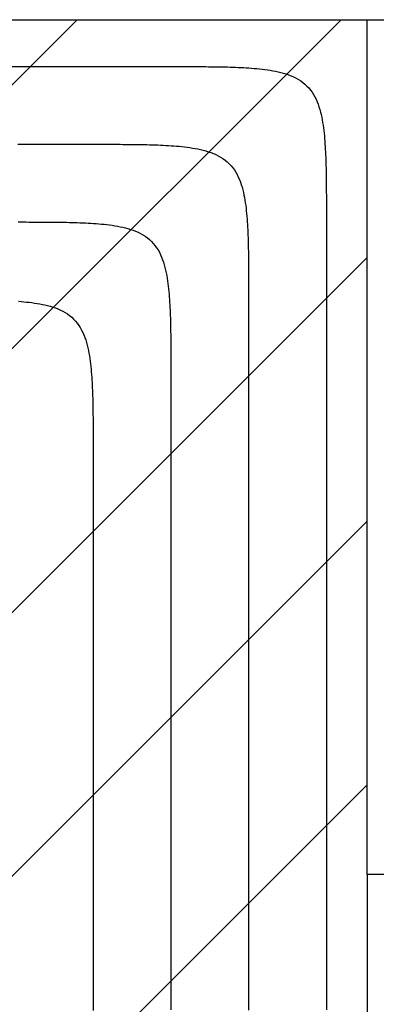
# Model space of a CAD drawing. Extents: x 997 to 109698, y 921 to 94021.
# Tile 306 of 656: x 10436 to 10894, y 40714 to 41981. Entities that reach past the tile are written whole.
import ezdxf

# ---------------------------------------------------------------- set-up
doc = ezdxf.new("R2010")
doc.units = 0
doc.header["$MEASUREMENT"] = 0
for name, color, linetype in [('12', 7, 'CONTINUOUS'), ('28', 7, 'CONTINUOUS'), ('39', 7, 'CONTINUOUS'), ('40', 7, 'CONTINUOUS')]:
    doc.layers.add(name, color=color, linetype=linetype)

msp = doc.modelspace()

# ---------------------------------------------------------------- linework, layer by layer
at = {"layer": '12', "color": 6}
for points in [[(10421.505399, 41920.618342), (10447.585207, 41920.618342), (10473.665014, 41920.618342), (10499.744822, 41920.618342), (10525.824629, 41920.618342), (10551.904437, 41920.618342), (10577.984245, 41920.618342), (10604.064053, 41920.618342), (10630.14386, 41920.618342)], [(10630.14386, 41920.618342), (10633.606157, 41920.618462), (10637.068456, 41920.618572), (10640.530756, 41920.618288), (10643.993056, 41920.617228), (10647.455354, 41920.615013), (10650.917651, 41920.611263), (10654.379943, 41920.605593), (10657.842231, 41920.597625), (10661.304513, 41920.586976), (10664.766787, 41920.573263), (10668.229053, 41920.556109), (10671.691309, 41920.53513), (10675.153554, 41920.509947), (10678.615787, 41920.480175), (10682.078004, 41920.445406), (10685.540181, 41920.404827), (10689.002272, 41920.357347), (10692.464235, 41920.301867), (10695.926027, 41920.23729), (10699.387605, 41920.162517), (10702.848924, 41920.076452), (10706.309942, 41919.977997), (10709.770616, 41919.866052), (10713.230901, 41919.739523), (10716.690755, 41919.597307), (10720.150135, 41919.438313), (10723.608946, 41919.261213), (10727.066797, 41919.063366), (10730.523184, 41918.841633), (10733.977606, 41918.592882), (10737.42956, 41918.313976), (10740.878544, 41918.001781), (10744.324054, 41917.653159), (10747.765589, 41917.264977), (10751.202645, 41916.834097), (10754.634689, 41916.357321), (10758.060058, 41915.829119), (10761.475684, 41915.241058), (10764.878407, 41914.584521), (10768.265073, 41913.850897), (10771.632521, 41913.031567), (10774.977596, 41912.117918), (10778.29714, 41911.101335), (10781.586521, 41909.97279), (10784.833307, 41908.721088), (10788.022497, 41907.33431), (10791.139088, 41905.800541), (10794.168077, 41904.107868), (10797.09446, 41902.244374), (10799.903521, 41900.200092), (10802.582716, 41897.979788), (10805.120493, 41895.594973), (10807.505306, 41893.057196), (10809.72561, 41890.378003), (10811.769894, 41887.56894), (10813.633388, 41884.642557), (10815.326061, 41881.61357), (10816.859829, 41878.496978), (10818.246607, 41875.307788), (10819.49831, 41872.061001), (10820.626854, 41868.771621), (10821.643437, 41865.452077), (10822.557086, 41862.107002), (10823.376416, 41858.739553), (10824.110041, 41855.352888), (10824.766577, 41851.950164), (10825.354638, 41848.534539), (10825.88284, 41845.109171), (10826.359617, 41841.677126), (10826.790495, 41838.24007), (10827.178678, 41834.798536), (10827.5273, 41831.353024), (10827.839496, 41827.904041), (10828.118402, 41824.452088), (10828.367153, 41820.997665), (10828.588885, 41817.541278), (10828.786733, 41814.083426), (10828.963831, 41810.624616), (10829.122827, 41807.165236), (10829.265041, 41803.705381), (10829.391572, 41800.245096), (10829.503516, 41796.784422), (10829.601971, 41793.323404), (10829.688037, 41789.862085), (10829.762809, 41786.400508), (10829.827386, 41782.938716), (10829.882866, 41779.476753), (10829.930347, 41776.014661), (10829.970926, 41772.552485), (10830.005695, 41769.090267), (10830.035466, 41765.628034), (10830.06065, 41762.165789), (10830.081628, 41758.703534), (10830.098782, 41755.241267), (10830.112494, 41751.778994), (10830.123144, 41748.316712), (10830.131112, 41744.854424), (10830.136782, 41741.392131), (10830.140533, 41737.929835), (10830.142748, 41734.467536), (10830.143806, 41731.005237), (10830.14409, 41727.542937), (10830.143981, 41724.080638), (10830.14386, 41720.618341)], [(10433.606157, 41720.618461), (10437.068456, 41720.61857), (10440.530755, 41720.618286), (10443.993056, 41720.617227), (10447.455354, 41720.615014), (10450.917651, 41720.611262), (10454.379943, 41720.605592), (10457.842231, 41720.597625), (10461.304513, 41720.586974), (10464.766787, 41720.573263), (10468.229053, 41720.556109), (10471.691309, 41720.53513), (10475.153554, 41720.509946), (10478.615787, 41720.480175), (10482.078004, 41720.445405), (10485.54018, 41720.404828), (10489.002272, 41720.357346), (10492.464235, 41720.301867), (10495.926027, 41720.23729), (10499.387605, 41720.162517), (10502.848924, 41720.076452), (10506.309942, 41719.977997), (10509.770615, 41719.866053), (10513.230901, 41719.739523), (10516.690755, 41719.597308), (10520.150135, 41719.438311), (10523.608946, 41719.261213), (10527.066796, 41719.063365), (10530.523184, 41718.841634), (10533.977606, 41718.592882), (10537.42956, 41718.313976), (10540.878544, 41718.001781), (10544.324054, 41717.653158), (10547.765589, 41717.264975), (10551.202645, 41716.834096), (10554.634689, 41716.357321), (10558.060058, 41715.829118), (10561.475684, 41715.241058), (10564.878407, 41714.584521), (10568.265072, 41713.850897), (10571.632521, 41713.031566), (10574.977596, 41712.117917), (10578.29714, 41711.101335), (10581.586521, 41709.97279), (10584.833307, 41708.721088), (10588.022498, 41707.334309), (10591.139089, 41705.800541), (10594.168077, 41704.107868), (10597.09446, 41702.244374), (10599.903521, 41700.200091), (10602.582716, 41697.979786), (10605.120493, 41695.594973), (10607.505306, 41693.057196), (10609.72561, 41690.378001), (10611.769894, 41687.56894), (10613.633388, 41684.642558), (10615.326061, 41681.613569), (10616.859829, 41678.496978), (10618.246607, 41675.307787), (10619.49831, 41672.061001), (10620.626854, 41668.77162), (10621.643437, 41665.452078), (10622.557086, 41662.107002), (10623.376416, 41658.739554), (10624.110041, 41655.352887), (10624.766577, 41651.950164), (10625.354638, 41648.534538), (10625.882841, 41645.109169), (10626.359616, 41641.677125), (10626.790495, 41638.240069), (10627.178678, 41634.798534), (10627.5273, 41631.353024), (10627.839496, 41627.904041), (10628.118402, 41624.452086), (10628.367153, 41620.997665), (10628.588885, 41617.541278), (10628.786733, 41614.083427), (10628.963832, 41610.624616), (10629.122827, 41607.165236), (10629.265041, 41603.705382), (10629.391572, 41600.245096), (10629.503516, 41596.784422), (10629.601972, 41593.323404), (10629.688037, 41589.862085), (10629.762809, 41586.400507), (10629.827386, 41582.938715), (10629.882866, 41579.476753), (10629.930347, 41576.014661), (10629.970926, 41572.552485), (10630.005695, 41569.090267), (10630.035466, 41565.628035), (10630.06065, 41562.16579), (10630.081628, 41558.703533), (10630.098783, 41555.241267), (10630.112494, 41551.778994), (10630.123143, 41548.316712), (10630.131112, 41544.854424), (10630.136782, 41541.392131), (10630.140533, 41537.929836), (10630.142748, 41534.467536), (10630.143806, 41531.005237), (10630.14409, 41527.542936), (10630.143982, 41524.080637), (10630.14386, 41520.61834)], [(10830.14386, 41720.618341), (10830.14386, 41706.341418), (10830.14386, 41692.064496), (10830.14386, 41677.787571), (10830.14386, 41663.510649), (10830.14386, 41649.233725), (10830.14386, 41634.956802), (10830.14386, 41620.67988), (10830.14386, 41606.402956), (10830.14386, 41592.126034), (10830.14386, 41577.84911), (10830.14386, 41563.572187), (10830.14386, 41549.295265), (10830.14386, 41535.018341), (10830.14386, 41520.741418), (10830.14386, 41506.464496), (10830.14386, 41492.187572), (10830.14386, 41477.91065), (10830.14386, 41463.633726), (10830.14386, 41449.356803), (10830.14386, 41435.079879), (10830.14386, 41420.802956), (10830.14386, 41406.526034), (10830.14386, 41392.24911), (10830.14386, 41377.972187), (10830.14386, 41363.695265), (10830.14386, 41349.418341), (10830.14386, 41335.141419), (10830.14386, 41320.864495), (10830.14386, 41306.587572), (10830.14386, 41292.31065), (10830.14386, 41278.033726), (10830.14386, 41263.756803), (10830.14386, 41249.479879), (10830.14386, 41235.202956), (10830.14386, 41220.926035), (10830.14386, 41206.64911), (10830.14386, 41192.372188), (10830.14386, 41178.095264), (10830.14386, 41163.818341), (10830.14386, 41149.541419), (10830.14386, 41135.264495), (10830.14386, 41120.987572), (10830.14386, 41106.71065), (10830.14386, 41092.433726), (10830.14386, 41078.156804), (10830.14386, 41063.87988), (10830.14386, 41049.602957), (10830.14386, 41035.326033), (10830.14386, 41021.04911), (10830.14386, 41006.772188), (10830.14386, 40992.495264), (10830.14386, 40978.218341), (10830.14386, 40963.941419), (10830.14386, 40949.664495), (10830.14386, 40935.387573), (10830.14386, 40921.110649), (10830.14386, 40906.833726), (10830.14386, 40892.556804), (10830.14386, 40878.279879), (10830.14386, 40864.002957), (10830.14386, 40849.726033), (10830.14386, 40835.44911), (10830.14386, 40821.172188), (10830.14386, 40806.895264), (10830.14386, 40792.618342), (10830.14386, 40778.341418), (10830.14386, 40764.064495), (10830.14386, 40749.787573), (10830.14386, 40735.510649), (10830.14386, 40721.233726), (10830.14386, 40706.956804)], [(10630.14386, 41520.61834), (10630.14386, 41510.187571), (10630.14386, 41499.756803), (10630.143861, 41489.326034), (10630.143861, 41478.895264), (10630.14386, 41468.464494), (10630.14386, 41458.033725), (10630.14386, 41447.602957), (10630.14386, 41437.172187), (10630.14386, 41426.741418), (10630.14386, 41416.310648), (10630.14386, 41405.879879), (10630.14386, 41395.449111), (10630.14386, 41385.018341), (10630.143861, 41374.587571), (10630.14386, 41364.156802), (10630.14386, 41353.726033), (10630.143861, 41343.295265), (10630.14386, 41332.864495), (10630.14386, 41322.433725), (10630.14386, 41312.002956), (10630.143861, 41301.572188), (10630.14386, 41291.141419), (10630.143861, 41280.710649), (10630.143861, 41270.279879), (10630.14386, 41259.84911), (10630.143861, 41249.41834), (10630.14386, 41238.987572), (10630.143861, 41228.556803), (10630.14386, 41218.126033), (10630.14386, 41207.695263), (10630.14386, 41197.264494), (10630.14386, 41186.833726), (10630.143861, 41176.402956), (10630.14386, 41165.972187), (10630.14386, 41155.541418), (10630.14386, 41145.110648), (10630.14386, 41134.67988), (10630.14386, 41124.24911), (10630.14386, 41113.81834), (10630.14386, 41103.387571), (10630.14386, 41092.956802), (10630.14386, 41082.526034), (10630.14386, 41072.095264), (10630.14386, 41061.664494), (10630.143861, 41051.233725), (10630.14386, 41040.802957), (10630.14386, 41030.372187), (10630.14386, 41019.941418), (10630.14386, 41009.510648), (10630.14386, 40999.079879), (10630.14386, 40988.649111), (10630.14386, 40978.218341), (10630.14386, 40967.787571), (10630.14386, 40957.356802), (10630.14386, 40946.926033), (10630.14386, 40936.495263), (10630.14386, 40926.064495), (10630.14386, 40915.633725), (10630.14386, 40905.202956), (10630.14386, 40894.772188), (10630.14386, 40884.341417), (10630.14386, 40873.910649), (10630.14386, 40863.479879), (10630.14386, 40853.04911), (10630.14386, 40842.618342), (10630.14386, 40832.187572), (10630.14386, 40821.756803), (10630.14386, 40811.326033), (10630.14386, 40800.895264), (10630.14386, 40790.464496), (10630.14386, 40780.033726), (10630.14386, 40769.602956), (10630.14386, 40759.172187), (10630.14386, 40748.741418), (10630.14386, 40738.31065), (10630.14386, 40727.87988), (10630.14386, 40717.44911), (10630.14386, 40707.018341)]]:
    msp.add_lwpolyline(points, dxfattribs=at)
at = {"layer": '12', "color": 5}
for points in [[(10433.516937, 41820.618341), (10457.673668, 41820.618341), (10481.830399, 41820.618341), (10505.98713, 41820.618341), (10530.14386, 41820.618341)], [(10530.14386, 41820.618341), (10533.606157, 41820.618461), (10537.068456, 41820.618571), (10540.530756, 41820.618287), (10543.993056, 41820.617229), (10547.455354, 41820.615013), (10550.917651, 41820.611262), (10554.379943, 41820.605593), (10557.842231, 41820.597623), (10561.304513, 41820.586975), (10564.766787, 41820.573262), (10568.229053, 41820.556108), (10571.691309, 41820.535131), (10575.153554, 41820.509946), (10578.615787, 41820.480176), (10582.078004, 41820.445406), (10585.54018, 41820.404827), (10589.002272, 41820.357346), (10592.464235, 41820.301866), (10595.926027, 41820.237289), (10599.387604, 41820.162517), (10602.848924, 41820.076451), (10606.309942, 41819.977996), (10609.770616, 41819.866052), (10613.230901, 41819.739521), (10616.690755, 41819.597309), (10620.150135, 41819.438312), (10623.608946, 41819.261214), (10627.066797, 41819.063365), (10630.523184, 41818.841633), (10633.977606, 41818.592882), (10637.42956, 41818.313977), (10640.878544, 41818.00178), (10644.324054, 41817.653158), (10647.765589, 41817.264976), (10651.202645, 41816.834097), (10654.634689, 41816.35732), (10658.060058, 41815.829118), (10661.475684, 41815.241057), (10664.878408, 41814.584521), (10668.265073, 41813.850896), (10671.632521, 41813.031567), (10674.977596, 41812.117917), (10678.29714, 41811.101334), (10681.586521, 41809.972791), (10684.833308, 41808.721087), (10688.022498, 41807.334309), (10691.139089, 41805.800542), (10694.168077, 41804.107868), (10697.09446, 41802.244375), (10699.903521, 41800.200091), (10702.582716, 41797.979787), (10705.120493, 41795.594973), (10707.505307, 41793.057197), (10709.72561, 41790.378002), (10711.769894, 41787.568941), (10713.633388, 41784.642557), (10715.326061, 41781.613569), (10716.859829, 41778.496979), (10718.246607, 41775.307787), (10719.49831, 41772.061002), (10720.626854, 41768.77162), (10721.643437, 41765.452076), (10722.557086, 41762.107001), (10723.376416, 41758.739553), (10724.110041, 41755.352888), (10724.766576, 41751.950163), (10725.354638, 41748.534539), (10725.882841, 41745.10917), (10726.359617, 41741.677125), (10726.790495, 41738.240069), (10727.178678, 41734.798535), (10727.5273, 41731.353024), (10727.839496, 41727.90404), (10728.118402, 41724.452086), (10728.367153, 41720.997664), (10728.588885, 41717.541277), (10728.786733, 41714.083426), (10728.963831, 41710.624615), (10729.122827, 41707.165235), (10729.265041, 41703.705381), (10729.391572, 41700.245095), (10729.503516, 41696.784423), (10729.601971, 41693.323405), (10729.688037, 41689.862086), (10729.762809, 41686.400507), (10729.827386, 41682.938715), (10729.882866, 41679.476752), (10729.930347, 41676.01466), (10729.970926, 41672.552485), (10730.005695, 41669.090268), (10730.035466, 41665.628034), (10730.06065, 41662.165789), (10730.081628, 41658.703533), (10730.098783, 41655.241268), (10730.112494, 41651.778993), (10730.123144, 41648.316711), (10730.131112, 41644.854423), (10730.136782, 41641.392132), (10730.140533, 41637.929834), (10730.142748, 41634.467536), (10730.143806, 41631.005236), (10730.14409, 41627.542936), (10730.143981, 41624.080637), (10730.14386, 41620.618341)], [(10433.977606, 41618.592881), (10437.42956, 41618.313975), (10440.878543, 41618.00178), (10444.324054, 41617.653158), (10447.765588, 41617.264976), (10451.202645, 41616.834096), (10454.634689, 41616.35732), (10458.060058, 41615.829119), (10461.475683, 41615.241057), (10464.878407, 41614.58452), (10468.265072, 41613.850896), (10471.632521, 41613.031566), (10474.977596, 41612.117918), (10478.29714, 41611.101334), (10481.586521, 41609.97279), (10484.833307, 41608.721087), (10488.022497, 41607.334309), (10491.139088, 41605.800541), (10494.168077, 41604.107868), (10497.09446, 41602.244373), (10499.903521, 41600.200091), (10502.582716, 41597.979787), (10505.120493, 41595.594974), (10507.505306, 41593.057195), (10509.72561, 41590.378002), (10511.769894, 41587.56894), (10513.633388, 41584.642557), (10515.326061, 41581.613568), (10516.859829, 41578.496977), (10518.246607, 41575.307787), (10519.49831, 41572.061002), (10520.626854, 41568.771621), (10521.643437, 41565.452076), (10522.557086, 41562.107001), (10523.376415, 41558.739553), (10524.110041, 41555.352887), (10524.766576, 41551.950163), (10525.354638, 41548.534538), (10525.88284, 41545.10917), (10526.359616, 41541.677126), (10526.790495, 41538.240068), (10527.178678, 41534.798534), (10527.527299, 41531.353023), (10527.839496, 41527.90404), (10528.118401, 41524.452087), (10528.367153, 41520.997664), (10528.588885, 41517.541277), (10528.786733, 41514.083426), (10528.963831, 41510.624615), (10529.122827, 41507.165235), (10529.265041, 41503.70538), (10529.391571, 41500.245095), (10529.503515, 41496.784423), (10529.601971, 41493.323403), (10529.688036, 41489.862084), (10529.762809, 41486.400507), (10529.827386, 41482.938715), (10529.882866, 41479.476752), (10529.930346, 41476.01466), (10529.970925, 41472.552484), (10530.005695, 41469.090268), (10530.035465, 41465.628034), (10530.06065, 41462.165789), (10530.081628, 41458.703534), (10530.098782, 41455.241268), (10530.112494, 41451.778993), (10530.123143, 41448.316711), (10530.131112, 41444.854423), (10530.136782, 41441.392131), (10530.140533, 41437.929834), (10530.142747, 41434.467536), (10530.143806, 41431.005236), (10530.14409, 41427.542937), (10530.143981, 41424.080638), (10530.14386, 41420.61834)], [(10730.14386, 41620.618341), (10730.14386, 41608.264494), (10730.14386, 41595.910648), (10730.14386, 41583.556802), (10730.14386, 41571.202956), (10730.143861, 41558.849111), (10730.14386, 41546.495263), (10730.14386, 41534.141417), (10730.14386, 41521.787571), (10730.14386, 41509.433725), (10730.143861, 41497.07988), (10730.14386, 41484.726033), (10730.14386, 41472.372186), (10730.14386, 41460.018341), (10730.143861, 41447.664494), (10730.143861, 41435.310649), (10730.14386, 41422.956802), (10730.14386, 41410.602957), (10730.143861, 41398.24911), (10730.14386, 41385.895265), (10730.14386, 41373.541418), (10730.14386, 41361.187571), (10730.14386, 41348.833726), (10730.14386, 41336.479879), (10730.14386, 41324.126033), (10730.14386, 41311.772187), (10730.14386, 41299.418341), (10730.143861, 41287.064496), (10730.14386, 41274.710648), (10730.14386, 41262.356802), (10730.14386, 41250.002956), (10730.143861, 41237.64911), (10730.14386, 41225.295265), (10730.143861, 41212.941418), (10730.143861, 41200.587571), (10730.14386, 41188.233725), (10730.143861, 41175.879879), (10730.14386, 41163.526034), (10730.143861, 41151.172187), (10730.14386, 41138.818342), (10730.143861, 41126.464495), (10730.14386, 41114.110648), (10730.143861, 41101.756803), (10730.14386, 41089.402956), (10730.143861, 41077.049111), (10730.14386, 41064.695264), (10730.14386, 41052.341419), (10730.14386, 41039.987572), (10730.14386, 41027.633725), (10730.14386, 41015.27988), (10730.14386, 41002.926033), (10730.14386, 40990.572187), (10730.14386, 40978.218341), (10730.14386, 40965.864494), (10730.14386, 40953.51065), (10730.14386, 40941.156802), (10730.14386, 40928.802956), (10730.14386, 40916.44911), (10730.14386, 40904.095264), (10730.14386, 40891.741419), (10730.14386, 40879.387572), (10730.14386, 40867.033725), (10730.14386, 40854.67988), (10730.14386, 40842.326033), (10730.14386, 40829.972188), (10730.14386, 40817.618341), (10730.14386, 40805.264496), (10730.14386, 40792.910649), (10730.14386, 40780.556802), (10730.14386, 40768.202957), (10730.14386, 40755.84911), (10730.14386, 40743.495265), (10730.14386, 40731.141418), (10730.14386, 40718.787572), (10730.143861, 40706.433726)], [(10530.14386, 41420.61834), (10530.14386, 41412.110648), (10530.14386, 41403.602955), (10530.14386, 41395.095263), (10530.14386, 41386.587571), (10530.14386, 41378.07988), (10530.14386, 41369.572186), (10530.14386, 41361.064494), (10530.14386, 41352.556803), (10530.14386, 41344.049109), (10530.14386, 41335.541417), (10530.14386, 41327.033726), (10530.14386, 41318.526032), (10530.14386, 41310.01834), (10530.14386, 41301.510649), (10530.14386, 41293.002955), (10530.14386, 41284.495263), (10530.14386, 41275.987572), (10530.14386, 41267.47988), (10530.14386, 41258.972186), (10530.14386, 41250.464495), (10530.14386, 41241.956803), (10530.14386, 41233.449111), (10530.14386, 41224.941417), (10530.14386, 41216.433726), (10530.14386, 41207.926034), (10530.14386, 41199.41834), (10530.14386, 41190.910649), (10530.14386, 41182.402955), (10530.14386, 41173.895263), (10530.14386, 41165.387572), (10530.14386, 41156.879878), (10530.14386, 41148.372186), (10530.14386, 41139.864495), (10530.14386, 41131.356803), (10530.14386, 41122.849109), (10530.14386, 41114.341418), (10530.14386, 41105.833726), (10530.14386, 41097.326034), (10530.14386, 41088.818341), (10530.14386, 41080.310649), (10530.14386, 41071.802957), (10530.14386, 41063.295264), (10530.14386, 41054.787572), (10530.14386, 41046.27988), (10530.14386, 41037.772187), (10530.14386, 41029.264495), (10530.14386, 41020.756803), (10530.14386, 41012.249111), (10530.14386, 41003.741418), (10530.14386, 40995.233726), (10530.14386, 40986.726034), (10530.14386, 40978.218341), (10530.14386, 40969.710649), (10530.14386, 40961.202957), (10530.14386, 40952.695264), (10530.14386, 40944.187572), (10530.14386, 40935.67988), (10530.14386, 40927.172187), (10530.14386, 40918.664495), (10530.14386, 40910.156803), (10530.14386, 40901.64911), (10530.14386, 40893.141418), (10530.14386, 40884.633726), (10530.14386, 40876.126033), (10530.14386, 40867.618341), (10530.14386, 40859.110649), (10530.14386, 40850.602956), (10530.14386, 40842.095264), (10530.14386, 40833.587572), (10530.14386, 40825.079879), (10530.14386, 40816.572187), (10530.14386, 40808.064495), (10530.14386, 40799.556802), (10530.14386, 40791.04911), (10530.14386, 40782.541418), (10530.14386, 40774.033725), (10530.14386, 40765.526033), (10530.14386, 40757.018341), (10530.14386, 40748.510649), (10530.14386, 40740.002956), (10530.14386, 40731.495264), (10530.14386, 40722.987572), (10530.14386, 40714.479879), (10530.14386, 40705.972187)]]:
    msp.add_lwpolyline(points, dxfattribs=at)
at = {"layer": '28', "color": 2}
for p, q in [((8309.744473, 39780.953238), (10509.744473, 41980.953238)), ((8649.155728, 39780.953238), (10849.155728, 41980.953238)), ((8988.566983, 39780.953238), (10882.636205, 41675.02246)), ((9327.978238, 39780.953238), (10882.636205, 41335.611205)), ((9667.389493, 39780.953238), (10882.636205, 40996.19995))]:
    msp.add_line(p, q, dxfattribs=at)
at = {"layer": '39', "color": 141, "linetype": 'Continuous'}
for p, q in [((10882.636205, 40880.953237), (10882.636205, 41980.953238)), ((11782.636205, 40880.953237), (10882.636205, 40880.953237)), ((10882.636205, 40880.953237), (10882.636205, 39780.953238))]:
    msp.add_line(p, q, dxfattribs=at)
at = {"layer": '40', "color": 8, "linetype": 'Continuous'}
for p in [(10022.636205, 41980.953238), (10882.636205, 41980.953238)]:
    msp.add_line(p, (11782.636205, 41980.953238), dxfattribs=at)

doc.saveas('drawing.dxf')
